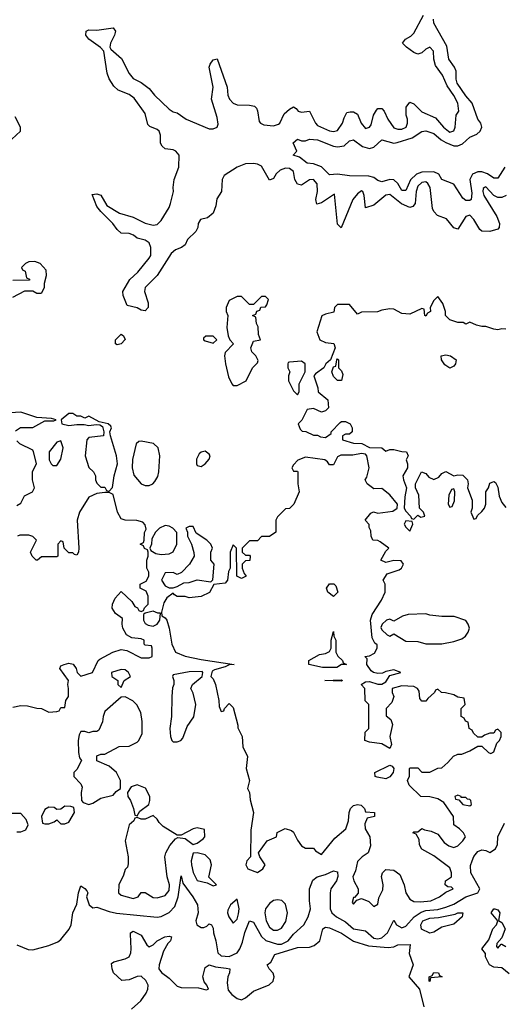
# Model space of a CAD drawing. Header units: inches. Extents: x 2601682 to 2755810, y 449311 to 584050.
# Tile 259 of 505: x 2662325 to 2664737, y 511734 to 516647. Entities that reach past the tile are written whole.
import ezdxf

# ---------------------------------------------------------------- set-up
doc = ezdxf.new("R2010")
doc.units = ezdxf.units.IN
doc.header["$MEASUREMENT"] = 0
doc.layers.add('C6561', color=7, linetype='Continuous')

msp = doc.modelspace()

# ---------------------------------------------------------------- linework, layer by layer
at = {"layer": 'C6561', "color": 2}
for points, elevation in [([(2664750.8, 515770), (2664730, 515759.5), (2664710, 515759.5), (2664689.5, 515769.5), (2664650, 515812), (2664642, 515810), (2664636, 515804), (2664634, 515790), (2664639.3, 515770), (2664703.9, 515663.9), (2664718, 515630), (2664716.3, 515610), (2664710, 515601.2), (2664670, 515589.6), (2664630, 515592), (2664620.1, 515600.1), (2664590, 515649.3), (2664570, 515671.5), (2664550, 515665.2), (2664510, 515602), (2664490, 515608.7), (2664452.7, 515652.7), (2664409, 515670), (2664390, 515689), (2664383.9, 515703.9), (2664372.6, 515810), (2664360.7, 515830), (2664350, 515838), (2664330, 515834.7), (2664310, 515816), (2664302.6, 515790), (2664296.3, 515730), (2664285.2, 515714.8), (2664270, 515709.3), (2664228.3, 515728.3), (2664170, 515774.5), (2664150, 515771.6), (2664090, 515722), (2664050, 515708), (2664042.7, 515770), (2664035.3, 515790), (2664030, 515792.7), (2664010, 515778), (2663985.5, 515750), (2663928, 515608), (2663910, 515626), (2663895.3, 515775.3), (2663830, 515732.7), (2663807, 515727), (2663802, 515750), (2663809.6, 515790), (2663807.6, 515827.6), (2663790, 515849.4), (2663770, 515847), (2663730, 515820.9), (2663710, 515825.2), (2663697, 515850), (2663689.4, 515890), (2663670, 515903.6), (2663650, 515906), (2663623.7, 515896.3), (2663603.1, 515876.9), (2663590, 515854), (2663570, 515846), (2663530, 515915.6), (2663510, 515926.3), (2663490, 515929.7), (2663450, 515926.9), (2663409.2, 515910.8), (2663344.9, 515870), (2663334.9, 515850), (2663330.4, 515789.6), (2663307.2, 515752.8), (2663302.4, 515717.6), (2663290, 515682), (2663262, 515658), (2663226.8, 515650), (2663214, 515630), (2663213, 515610), (2663202.4, 515590), (2663161.6, 515550), (2663150, 515524), (2663131.3, 515510), (2663102.3, 515497.7), (2663080.6, 515479.4), (2663010.4, 515369.6), (2662950.7, 515310), (2662947.7, 515290), (2662966, 515234), (2662966, 515210), (2662950, 515194), (2662930, 515197.2), (2662910, 515209), (2662860.2, 515220.2), (2662841.2, 515270), (2662839.3, 515290), (2662874, 515350), (2662913.4, 515386.6), (2662970, 515456), (2662978, 515470), (2662978.4, 515510), (2662970, 515533.2), (2662950, 515546), (2662910, 515557.2), (2662891.8, 515571.8), (2662870, 515579.3), (2662830, 515582), (2662810, 515599), (2662789.3, 515630), (2662729, 515690), (2662710, 515715.3), (2662686, 515774), (2662710, 515778), (2662730, 515771), (2662758.8, 515718.8), (2662821.7, 515681.7), (2662890, 515662), (2662950, 515630.7), (2662990, 515622), (2663010, 515624.9), (2663030, 515644), (2663069.6, 515710), (2663076.9, 515730), (2663092.3, 515790), (2663089.3, 515810), (2663095.1, 515850), (2663118.9, 515910), (2663120.7, 515970), (2663104, 515990), (2663090, 515997), (2663050, 516002.7), (2663034.8, 516014.8), (2663027.3, 516030), (2663027.3, 516070), (2663019.5, 516090), (2663010, 516099.5), (2662974.2, 516114.2), (2662963.9, 516123.9), (2662950, 516179.3), (2662895.1, 516255.1), (2662870, 516273.6), (2662814.9, 516294.9), (2662794.5, 516314.5), (2662771.2, 516351.2), (2662760.4, 516380.4), (2662744, 516490), (2662727.3, 516507.3), (2662669.7, 516549.7), (2662655.1, 516570), (2662655.3, 516590), (2662670, 516595.5), (2662710, 516594.9), (2662790, 516606), (2662802.8, 516590), (2662798, 516570), (2662778, 516530), (2662774.8, 516510), (2662778.8, 516498.8), (2662832.9, 516452.9), (2662870, 516378.8), (2662890, 516353.4), (2662930, 516333), (2662970, 516304), (2662997.3, 516270), (2663070, 516200.5), (2663090, 516187.7), (2663110, 516182), (2663154.8, 516150), (2663270, 516102.4), (2663290, 516101.6), (2663309, 516110), (2663313.8, 516126.2), (2663310, 516158), (2663282, 516250), (2663289.6, 516310), (2663269.4, 516410), (2663274.5, 516425.5), (2663290, 516446), (2663310, 516451.3), (2663359.3, 516310), (2663363, 516270), (2663370.8, 516250), (2663390, 516230.8), (2663410, 516222), (2663470, 516220.5), (2663495.2, 516215.2), (2663505.5, 516205.5), (2663510, 516192), (2663519.5, 516139.5), (2663524.9, 516130), (2663542.4, 516122.4), (2663590, 516116.5), (2663615.1, 516124.9), (2663622, 516130), (2663643.6, 516176.4), (2663670, 516201), (2663690, 516211.3), (2663703.6, 516203.6), (2663714, 516190), (2663730, 516186), (2663770, 516191), (2663799.5, 516130), (2663810, 516118.4), (2663870, 516092.4), (2663890, 516088.4), (2663910, 516094), (2663935.1, 516130), (2663942.7, 516157.3), (2663956.4, 516183.6), (2663973.6, 516186.4), (2663990, 516186.8), (2664010, 516176), (2664027.7, 516130), (2664050, 516104), (2664070, 516111), (2664077.6, 516122.4), (2664089.5, 516170), (2664104.2, 516195.8), (2664110, 516202.8), (2664130, 516202.8), (2664142.8, 516190), (2664160.5, 516150), (2664190, 516107.3), (2664210, 516100.5), (2664230, 516100.4), (2664252, 516110), (2664259.5, 516130), (2664259.5, 516150), (2664252.7, 516170), (2664252.7, 516210), (2664270, 516234.8), (2664290, 516226), (2664330, 516187.3), (2664397.6, 516157.6), (2664439.1, 516110), (2664462.8, 516090), (2664470, 516086), (2664490, 516091.3), (2664497, 516110), (2664501.2, 516170), (2664514, 516190), (2664509.4, 516230), (2664490, 516269.2), (2664456.8, 516316.8), (2664433.3, 516370), (2664398.3, 516418.3), (2664389.4, 516450), (2664389, 516490), (2664370, 516509), (2664350, 516499), (2664330, 516481.2), (2664310, 516475.1), (2664290, 516483.7), (2664253.2, 516510), (2664234, 516530), (2664248.7, 516550), (2664275.6, 516564.4), (2664290, 516578.8), (2664338.3, 516670)], 6), ([(2664744, 515910), (2664710, 515856), (2664690, 515856.2), (2664657.2, 515877.2), (2664630, 515887.1), (2664610, 515887.3), (2664583.5, 515876.5), (2664570.3, 515850), (2664579.5, 515780.5), (2664575.5, 515750), (2664570, 515743.7), (2664550, 515744.5), (2664535.3, 515755.3), (2664490, 515825.2), (2664430, 515848.7), (2664415.6, 515875.6), (2664390, 515887.6), (2664330, 515886.2), (2664303.7, 515876.3), (2664272.9, 515847.1), (2664250, 515795.1), (2664230, 515795.1), (2664209.8, 515829.8), (2664190, 515847.6), (2664170, 515849.7), (2664130, 515837), (2664110, 515843.7), (2664090, 515859.5), (2664066.6, 515866.6), (2663970, 515867.3), (2663910, 515875.6), (2663870, 515872.7), (2663830, 515912.7), (2663790, 515927), (2663758, 515930), (2663720.4, 515960.4), (2663688, 515970), (2663706, 515990), (2663688.4, 516031.6), (2663709.4, 516050.6), (2663730, 516042), (2663750, 516042), (2663769.3, 516050.7), (2663810, 516047.3), (2663890, 516015.5), (2663910, 516012.4), (2663943.3, 516016.7), (2663970, 516042.8), (2663990, 516047.3), (2664034, 516014), (2664070, 516004), (2664090, 516010.6), (2664130, 516047.7), (2664190, 516030.3), (2664206.7, 516033.3), (2664282.3, 516057.7), (2664330, 516088), (2664350, 516091.8), (2664390, 516079.5), (2664427.1, 516047.1), (2664450, 516034), (2664490, 516018), (2664510, 516017), (2664532.6, 516027.4), (2664570, 516060.7), (2664605.1, 516074.9), (2664621.2, 516090), (2664629.3, 516110), (2664625.2, 516130), (2664609.5, 516150), (2664580.9, 516230), (2664550, 516266.6), (2664506.9, 516330), (2664501.3, 516350), (2664500.9, 516390), (2664493.2, 516410), (2664465.1, 516450), (2664454.7, 516514.7), (2664389.6, 516630), (2664387.8, 516650)], 2), ([(2662286, 516050), (2662328, 516090), (2662328, 516110), (2662302, 516162)], 10), ([(2662290, 515262), (2662350, 515294), (2662390, 515294), (2662410, 515282), (2662430, 515282), (2662435.3, 515284.7), (2662448, 515310), (2662448, 515332), (2662458, 515370), (2662456.4, 515396.4), (2662426, 515430), (2662400.4, 515440.4), (2662370, 515438), (2662354, 515430), (2662334, 515410), (2662338, 515398), (2662351.6, 515391.6), (2662358, 515358), (2662372.7, 515352.7), (2662372.7, 515347.3), (2662290, 515346)], 10), ([(2664750, 515102), (2664730, 515104), (2664710, 515099), (2664690, 515102), (2664650, 515115.3), (2664630, 515115.3), (2664603.1, 515123.1), (2664570, 515138), (2664550, 515128), (2664536.4, 515136.4), (2664510, 515135.3), (2664470, 515148.7), (2664448, 515170), (2664448, 515190), (2664435.3, 515230), (2664410, 515266), (2664390, 515246), (2664372, 515210), (2664374, 515190), (2664358, 515182), (2664350, 515168), (2664346, 515170), (2664342, 515202), (2664330, 515206), (2664270, 515178), (2664230, 515181.2), (2664190, 515202), (2664170, 515204), (2664130, 515198), (2664108.4, 515188.4), (2664030, 515188), (2664010, 515178), (2663970, 515226), (2663910, 515226), (2663894, 515210), (2663892, 515188), (2663850, 515178), (2663831.6, 515168.4), (2663806, 515090), (2663822, 515050), (2663850, 515036), (2663891, 515031), (2663898, 515010), (2663874, 514950), (2663852, 514930), (2663842, 514910), (2663799.6, 514880.4), (2663792, 514870), (2663812, 514810), (2663814, 514790), (2663862, 514750), (2663864.7, 514710), (2663850, 514695.3), (2663830, 514688.7), (2663790, 514706), (2663758, 514702), (2663731.6, 514648.4), (2663714, 514630), (2663723.6, 514603.6), (2663732.7, 514592.7), (2663751.6, 514591.6), (2663790, 514574), (2663810, 514574), (2663825.4, 514565.4), (2663850, 514562), (2663878, 514582), (2663878, 514590), (2663923.2, 514636.8), (2663930, 514641), (2663950, 514641), (2663972, 514630), (2663982, 514610), (2663982, 514590), (2663970, 514578), (2663950, 514578), (2663934, 514570), (2663934, 514550), (2663990, 514534), (2664031.6, 514531.6), (2664070, 514512), (2664131.1, 514511.1), (2664150, 514494), (2664170, 514502), (2664190, 514502), (2664230, 514491.3), (2664254, 514490), (2664262, 514470), (2664251.3, 514450), (2664258, 514430), (2664258, 514410), (2664236, 514370), (2664238, 514350), (2664254, 514310), (2664245.4, 514265.4), (2664242, 514210), (2664250, 514194), (2664274, 514170), (2664278, 514158), (2664290, 514154), (2664310, 514174), (2664324.7, 514164.7), (2664346, 514170), (2664338, 514190), (2664318, 514210), (2664314.6, 514274.6), (2664298, 514310), (2664298, 514330), (2664328.9, 514391.1), (2664350, 514382), (2664364.7, 514364.7), (2664390, 514352), (2664415.3, 514364.7), (2664430, 514382), (2664450, 514392), (2664490, 514371.3), (2664510, 514376), (2664534.4, 514374.4), (2664558, 514350), (2664561, 514330), (2664558, 514310), (2664582, 514250), (2664582, 514210), (2664574, 514190), (2664590, 514154), (2664602, 514158), (2664607.3, 514172.7), (2664630, 514192), (2664642, 514210), (2664648.7, 514230), (2664648.7, 514290), (2664662, 514310), (2664670, 514334), (2664680.4, 514339.6), (2664690, 514342), (2664698, 514338), (2664710, 514314), (2664716, 514270), (2664730, 514238), (2664750, 514212)], 10), ([(2662304, 514596), (2662328.9, 514611.1), (2662390, 514611.3), (2662450, 514644.7), (2662495.3, 514644.7), (2662506, 514650), (2662483.6, 514656.4), (2662410, 514662), (2662330, 514688.7), (2662250, 514684)], 10), ([(2662310, 514222), (2662330, 514234), (2662349.2, 514270.8), (2662388.4, 514291.6), (2662398, 514310), (2662389, 514350), (2662389, 514390), (2662408, 514432), (2662394, 514490), (2662390, 514498), (2662326, 514530), (2662310, 514546)], 10), ([(2662290, 513216), (2662330, 513224.7), (2662363.6, 513223.6), (2662410, 513211), (2662434, 513210), (2662470, 513192), (2662510, 513194), (2662522, 513198), (2662530, 513214), (2662550, 513214), (2662555.3, 513250), (2662568.7, 513270), (2662568.7, 513310), (2662564, 513330), (2662568.7, 513350), (2662524, 513410), (2662530, 513422), (2662546, 513430), (2662570, 513436), (2662590.8, 513430.8), (2662606, 513410), (2662611.3, 513390), (2662630, 513371.3), (2662688, 513390), (2662715.3, 513450), (2662724.1, 513455.9), (2662789.3, 513490.7), (2662830, 513504.7), (2662859.6, 513499.6), (2662930, 513462), (2662970, 513462), (2662986, 513470), (2662986, 513510), (2662982, 513522), (2662950, 513526), (2662946, 513530), (2662946, 513550), (2662930, 513558), (2662883.1, 513563.1), (2662858, 513578), (2662839, 513610), (2662835.3, 513630), (2662838, 513658), (2662803.1, 513683.1), (2662786, 513710), (2662788, 513730), (2662800.4, 513759.6), (2662830, 513794), (2662883.6, 513743.6), (2662898, 513718), (2662912.7, 513712.7), (2662918, 513698), (2662930, 513694), (2662942, 513698), (2662947.3, 513712.7), (2662966, 513730), (2662966, 513770), (2662954.6, 513794.6), (2662926, 513810), (2662926, 513830), (2662954.6, 513845.4), (2662968, 513870), (2662968, 513890), (2662958, 513910), (2662958, 513950), (2662966, 513970), (2662966, 513990), (2662962, 514002), (2662947.3, 514007.3), (2662942, 514022), (2662926, 514030), (2662942, 514038), (2662946, 514050), (2662947.3, 514087.3), (2662955.3, 514104.7), (2662950, 514126), (2662939, 514139), (2662908.4, 514148.4), (2662851.1, 514148.9), (2662830, 514155.3), (2662812.3, 514190), (2662790, 514278), (2662770, 514288), (2662750, 514288), (2662710, 514282), (2662670, 514264), (2662622.8, 514190), (2662610.7, 514149.3), (2662618.8, 514010), (2662617.3, 513990), (2662610, 513975.3), (2662598, 513978), (2662590, 513986), (2662570, 513986), (2662546, 514010), (2662542, 514042), (2662530, 514046), (2662514, 514030), (2662514, 513970), (2662510, 513966), (2662432.7, 513967.3), (2662414, 513950), (2662406, 513950), (2662386, 513970), (2662378, 513990), (2662408, 514050), (2662390, 514068), (2662370, 514074), (2662326, 514074), (2662314, 514070)], 10), ([(2662310, 512594), (2662330, 512594), (2662355.3, 512604.7), (2662366, 512630), (2662356.4, 512656.4), (2662330, 512686), (2662270, 512686)], 10), ([(2662310, 512030.6), (2662366.8, 512006.8), (2662390, 512006), (2662470, 512027.7), (2662514.5, 512045.5), (2662530, 512056.3), (2662571, 512109), (2662581.6, 512130), (2662589.2, 512190.8), (2662610, 512234), (2662618, 512290), (2662630, 512324.7), (2662650, 512312), (2662659.8, 512299.8), (2662664.7, 512290), (2662658, 512270), (2662670.7, 512230.7), (2662690, 512214.8), (2662710, 512219.1), (2662770, 512196.4), (2662807.7, 512187.8), (2663010, 512168.4), (2663030, 512172.4), (2663070, 512192), (2663099, 512221), (2663115.1, 512270), (2663130, 512374), (2663138, 512338), (2663188.2, 512270), (2663210.6, 512230), (2663214, 512190), (2663203, 512150), (2663208.2, 512130), (2663230, 512117.3), (2663243.1, 512116.9), (2663257.2, 512122.8), (2663270, 512136), (2663282, 512130), (2663290, 512114), (2663290.5, 512090), (2663302.6, 512050), (2663312.4, 511990), (2663330, 511975.3), (2663370, 511971.6), (2663409.6, 511990), (2663423.1, 512010), (2663436.6, 512043.4), (2663447.2, 512092.8), (2663470, 512150.8), (2663490, 512142.8), (2663531.3, 512071.3), (2663551.4, 512051.4), (2663610, 512033.6), (2663630, 512033.6), (2663663, 512050), (2663690, 512083), (2663741.2, 512130), (2663762.7, 512170), (2663775.3, 512210), (2663769.3, 512250), (2663769.4, 512310), (2663786.3, 512353.7), (2663808, 512370), (2663850, 512381.6), (2663890, 512400.5), (2663910, 512394), (2663911.7, 512371.7), (2663904.4, 512350), (2663877.1, 512310), (2663872.4, 512290), (2663873, 512210), (2663880.7, 512190), (2663904.9, 512170), (2663950, 512145.7), (2663990, 512110.4), (2664050, 512100.5), (2664090, 512064), (2664110, 512060.7), (2664130, 512064.7), (2664158.9, 512090), (2664190, 512154), (2664204.7, 512130), (2664230, 512115.5), (2664250, 512124.4), (2664292.6, 512170), (2664326.5, 512193.5), (2664350, 512201.5), (2664410, 512207.6), (2664450, 512217.6), (2664490, 512233.8), (2664550, 512270.2), (2664609.6, 512290.4), (2664619.3, 512310), (2664575.1, 512390), (2664573.6, 512426.4), (2664581.2, 512450), (2664590, 512471), (2664610, 512496), (2664630, 512504.7), (2664650, 512502), (2664670, 512492), (2664698, 512510), (2664708.4, 512531.6), (2664708.7, 512570), (2664743.2, 512636.8)], 6), ([(2664766.6, 511886.6), (2664730, 511915.3), (2664690, 511919), (2664668, 511930), (2664648, 511970), (2664647.3, 511987.3), (2664628.7, 512010), (2664664, 512056), (2664684, 512110), (2664702, 512130), (2664708.7, 512150), (2664675.3, 512190), (2664689.4, 512210.6), (2664694, 512210), (2664710, 512204.7), (2664718.8, 512190), (2664712.7, 512152.7), (2664730, 512142), (2664746, 512110), (2664730, 512066), (2664703.6, 512036.4), (2664702, 512022), (2664710, 512014), (2664726, 512034), (2664730, 512034), (2664750, 512022)], 2), ([(2662882.7, 511710), (2662929.5, 511750.5), (2662956, 511790), (2662963.7, 511810), (2662964.5, 511830), (2662953, 511853), (2662930, 511874), (2662910, 511873.2), (2662870, 511855.1), (2662833.2, 511853.2), (2662793.2, 511890), (2662785.2, 511910), (2662783.1, 511936.9), (2662794, 511946), (2662850, 511961), (2662870, 511971.3), (2662879.3, 511990), (2662881.2, 512010), (2662876.4, 512083.6), (2662878, 512090), (2662890, 512098), (2662930, 512078), (2662958, 512030), (2662970, 512021), (2662990, 512031), (2663009.6, 512050.4), (2663048.7, 512070), (2663070, 512074), (2663082, 512070), (2663076, 512050), (2663063, 512037), (2663041.3, 511998.7), (2663020.7, 511930), (2663019.1, 511910), (2663032.3, 511892.3), (2663070, 511864), (2663110, 511824.9), (2663130, 511817.1), (2663216.3, 511816.3), (2663254.6, 511805.4), (2663266, 511810), (2663258, 511830), (2663245.2, 511845.2), (2663238, 511870), (2663250, 511918), (2663270, 511930.8), (2663301.1, 511921.1), (2663354.4, 511914.4), (2663372, 511910), (2663371.3, 511890), (2663362.8, 511870), (2663358.5, 511841.5), (2663364.9, 511804.9), (2663382.8, 511782.8), (2663410, 511762.8), (2663430, 511756), (2663450, 511766), (2663490, 511798.8), (2663569.6, 511830.4), (2663589.4, 511850), (2663594.5, 511870), (2663589.5, 511889.5), (2663568.7, 511910), (2663558, 511930), (2663576.6, 511943.4), (2663597.2, 511982.8), (2663710, 512017.4), (2663770, 512018.7), (2663792.8, 512027.2), (2663820.9, 512050), (2663836, 512110), (2663850, 512119.3), (2663870, 512114.9), (2663930, 512088), (2663989, 512049), (2664064.7, 512024.7), (2664162.9, 512017.1), (2664190, 512021), (2664210, 512030.6), (2664272, 512032), (2664267.1, 511987.1), (2664286.8, 511930), (2664266, 511870), (2664318, 511810), (2664341, 511721)], 2)]:
    msp.add_lwpolyline(points, dxfattribs=dict(at, elevation=elevation))
for points, elevation in [([(2663550, 515266), (2663530, 515266), (2663490, 515226), (2663470, 515226), (2663430, 515266), (2663410, 515266), (2663370, 515246), (2663354, 515210), (2663354, 515190), (2663362, 515170), (2663358, 515110), (2663364.7, 515070), (2663372, 515050), (2663391.3, 515028.7), (2663350, 514986), (2663346, 514970), (2663351.3, 514930), (2663365.4, 514865.4), (2663382, 514830), (2663390, 514822), (2663410, 514822), (2663454.6, 514845.4), (2663486, 514910), (2663510, 514934), (2663514.6, 514945.4), (2663502, 514970), (2663482, 514990), (2663477.2, 515010), (2663490, 515042), (2663526, 515050), (2663516.4, 515076.4), (2663514.6, 515114.6), (2663506, 515130), (2663502, 515162), (2663486, 515170), (2663502, 515178), (2663507.3, 515192.7), (2663522, 515198), (2663527.3, 515212.7), (2663550, 515214), (2663556.4, 515223.6), (2663566, 515250)], 10), ([(2662810, 515024), (2662802, 515030), (2662802, 515050), (2662830, 515078), (2662842, 515070), (2662850.7, 515050.7), (2662830, 515028.7)], 6), ([(2663290, 515068), (2663252.7, 515067.3), (2663242, 515058), (2663242, 515050), (2663250, 515044.7), (2663290, 515032), (2663308, 515050)], 10), ([(2663730, 514942), (2663670, 514938), (2663663.6, 514936.4), (2663662, 514930), (2663662, 514910), (2663672, 514890), (2663664.7, 514870), (2663665.4, 514845.4), (2663690, 514794), (2663710, 514774), (2663718, 514790), (2663718, 514830), (2663748, 514890), (2663748, 514930)], 10), ([(2663910, 514846), (2663890, 514866), (2663882, 514890), (2663890, 514914), (2663902, 514918), (2663906, 514950), (2663910, 514954), (2663914, 514950), (2663914, 514910), (2663930, 514894), (2663936.9, 514876.9), (2663930, 514846)], 10), ([(2664470, 514908), (2664444.8, 514924.8), (2664428.7, 514950), (2664426, 514970), (2664450, 514974.8), (2664474, 514970), (2664502, 514950), (2664498, 514930), (2664490, 514918)], 10), ([(2662590, 514682), (2662570, 514682), (2662532, 514650), (2662534, 514630), (2662570, 514621), (2662610, 514626.8), (2662646.4, 514626.4), (2662670, 514621), (2662706.4, 514626.4), (2662724.7, 514624.7), (2662736.9, 514616.9), (2662744.7, 514590), (2662742, 514570), (2662670, 514561.2), (2662658.8, 514550), (2662650.7, 514470), (2662670, 514412), (2662692, 514390), (2662702, 514370), (2662702, 514350), (2662710, 514334), (2662730, 514314), (2662750, 514314), (2662758, 514298), (2662770, 514294), (2662787.3, 514312.7), (2662796, 514370), (2662812.7, 514430), (2662806.6, 514470), (2662777.2, 514570), (2662774, 514590), (2662782, 514610), (2662779, 514619), (2662766, 514630), (2662720.4, 514640.4), (2662670, 514668), (2662650, 514658), (2662630, 514668), (2662610, 514668)], 10), ([(2662530, 514546), (2662510, 514538), (2662472, 514490), (2662472, 514450), (2662482, 514430), (2662490, 514422), (2662510, 514422), (2662530, 514454), (2662542, 514510)], 10), ([(2662930, 514544), (2662918, 514542), (2662904.7, 514530), (2662887.1, 514452.9), (2662886, 514410), (2662894.4, 514374.4), (2662930, 514331.3), (2662950, 514322), (2662970, 514322), (2662988.9, 514331.1), (2662998, 514342), (2663013.2, 514366.8), (2663019, 514390), (2663024, 514470), (2663015.3, 514510), (2662992.5, 514532.5)], 10), ([(2663250, 514494), (2663230, 514488.7), (2663219.8, 514480.2), (2663206.4, 514453.6), (2663206, 514430), (2663210, 514422), (2663230, 514418), (2663250, 514431.3), (2663270, 514454), (2663274, 514470), (2663270, 514478)], 10), ([(2664030, 514482), (2663985.4, 514474.6), (2663926, 514474), (2663910, 514466), (2663890, 514426), (2663870, 514426), (2663860.4, 514440.4), (2663846, 514450), (2663750, 514464), (2663711.6, 514448.4), (2663690, 514426), (2663682, 514410), (2663690, 514394), (2663710, 514394), (2663712, 514390), (2663712, 514330), (2663718, 514290), (2663692, 514230), (2663670, 514208), (2663650, 514206), (2663610, 514166), (2663602, 514150), (2663602, 514090), (2663570, 514068.7), (2663530, 514068), (2663510, 514046), (2663470, 514046), (2663434, 514010), (2663434, 513990), (2663450, 513974), (2663470, 513974), (2663474, 513970), (2663472, 513948), (2663450, 513946), (2663434, 513930), (2663434, 513910), (2663443.6, 513883.6), (2663454, 513870), (2663430, 513858), (2663408, 513870), (2663406, 514010), (2663390, 514026), (2663374, 513990), (2663374, 513910), (2663366, 513894), (2663361, 513850), (2663350, 513835.3), (2663292, 513828), (2663271.1, 513788.9), (2663230, 513768.7), (2663170, 513762), (2663150, 513768.7), (2663110, 513769), (2663096.4, 513776.4), (2663090, 513786), (2663058.8, 513761.2), (2663043.5, 513736.5), (2663032, 513690), (2663032.7, 513672.7), (2663050, 513662), (2663058, 513650), (2663070.7, 513610), (2663082.8, 513530), (2663102, 513490), (2663150, 513471), (2663230, 513454), (2663394, 513430), (2663370, 513428), (2663350, 513418), (2663296.9, 513403.1), (2663284.7, 513395.3), (2663278, 513370), (2663290, 513358), (2663300.7, 513330), (2663318, 513250), (2663319.6, 513219.6), (2663330, 513194), (2663342, 513198), (2663346, 513210), (2663370, 513234), (2663390, 513214), (2663412.7, 513127.3), (2663412.7, 513112.7), (2663434.8, 513070), (2663438, 513018), (2663460.7, 512970), (2663454.8, 512910), (2663470.4, 512850), (2663461, 512810), (2663470.4, 512790.4), (2663473.7, 512753.7), (2663491.3, 512690), (2663478, 512602), (2663476, 512470), (2663458, 512450), (2663452, 512430), (2663462, 512410), (2663510, 512391.3), (2663538, 512410), (2663548.7, 512430), (2663522, 512470), (2663515.3, 512490), (2663558, 512550), (2663606, 512570), (2663608.7, 512591.3), (2663649.1, 512610.9), (2663681, 512601), (2663690, 512592), (2663710, 512552), (2663730, 512524.7), (2663750, 512512), (2663790, 512512), (2663799.6, 512499.6), (2663830, 512482), (2663896.5, 512563.5), (2663950.8, 512609.2), (2663965.1, 512650), (2663967.6, 512690), (2663975.1, 512710), (2663990, 512724.9), (2664010, 512730.7), (2664027.1, 512727.1), (2664044.7, 512710), (2664050, 512694), (2664094, 512690), (2664094, 512670), (2664058, 512662), (2664046.4, 512633.6), (2664046.8, 512610), (2664071, 512570), (2664074.8, 512525.2), (2664062, 512490), (2664032, 512470), (2664010, 512446), (2663999.8, 512400.2), (2663986.8, 512370), (2663991, 512350), (2664012, 512310), (2664012, 512288), (2663994, 512266), (2663990, 512266), (2663982, 512242), (2663990, 512234), (2664006, 512254), (2664030, 512262), (2664066, 512246), (2664090, 512222), (2664110, 512234), (2664115.1, 512264.9), (2664135.3, 512304.7), (2664138, 512330), (2664129.1, 512370.9), (2664134, 512390), (2664150, 512406), (2664190, 512402.8), (2664221, 512381), (2664242.8, 512330), (2664250.8, 512290), (2664270, 512258), (2664290, 512246.8), (2664324.4, 512244.4), (2664375.3, 512250), (2664418, 512270), (2664450, 512294), (2664486, 512310), (2664478, 512318), (2664460.4, 512320.4), (2664446, 512330), (2664448, 512350), (2664478, 512370), (2664479, 512390), (2664470, 512415.3), (2664390, 512475.3), (2664330, 512508), (2664318, 512530), (2664316.4, 512556.4), (2664302, 512582), (2664286, 512590), (2664290, 512594), (2664310, 512594), (2664330, 512611.3), (2664343.6, 512603.6), (2664376.9, 512596.9), (2664410, 512582), (2664441.4, 512541.4), (2664465.2, 512525.2), (2664490, 512516), (2664510, 512524.7), (2664535.3, 512550), (2664548, 512570), (2664538, 512590), (2664518, 512610), (2664489.1, 512629.1), (2664488, 512670), (2664440.4, 512740.4), (2664410, 512759), (2664370, 512768.7), (2664326, 512770), (2664267.3, 512827.3), (2664258, 512850), (2664268.4, 512871.6), (2664268.7, 512910), (2664270, 512914), (2664310, 512914), (2664330, 512892), (2664370, 512892), (2664410, 512912), (2664430, 512914), (2664460.4, 512939.6), (2664488.4, 512971.6), (2664510, 512982), (2664530, 512982), (2664570, 512998), (2664610, 513022), (2664630, 513022), (2664662, 512990), (2664674.6, 512985.4), (2664690, 512994), (2664704, 513036), (2664718, 513050), (2664726, 513070), (2664726, 513090), (2664710, 513106), (2664698, 513102), (2664690, 513086), (2664670, 513086), (2664643.6, 513076.4), (2664630, 513066), (2664610, 513066), (2664587.3, 513087.3), (2664582, 513102), (2664566, 513110), (2664562, 513142), (2664547.3, 513147.3), (2664542, 513162), (2664526, 513170), (2664526, 513210), (2664546, 513230), (2664542, 513262), (2664510, 513266), (2664490, 513278), (2664448.4, 513288.4), (2664428.9, 513288.9), (2664410, 513306), (2664398, 513302), (2664394, 513290), (2664359.6, 513260.4), (2664350, 513246), (2664330, 513246), (2664320.4, 513260.4), (2664316.4, 513296.4), (2664308, 513310), (2664290, 513319), (2664230, 513322.7), (2664182, 513310), (2664182, 513290), (2664191.1, 513268.9), (2664179.8, 513240.2), (2664152, 513210), (2664152.7, 513172.7), (2664175.3, 513155.3), (2664184.7, 513130), (2664170.7, 513070), (2664178.8, 513030), (2664171.3, 513010), (2664130, 513034), (2664070, 513042), (2664046, 513050), (2664048.4, 513091.6), (2664066, 513110), (2664066, 513230), (2664048.4, 513248.4), (2664046, 513310), (2664028, 513330), (2664050, 513342), (2664070, 513344.7), (2664110, 513331.3), (2664130, 513331.3), (2664150, 513342), (2664170, 513374), (2664226, 513390), (2664190, 513402), (2664150, 513394), (2664134.8, 513385.2), (2664110, 513384), (2664088.9, 513388.9), (2664077.2, 513397.2), (2664055.3, 513430), (2664058, 513458), (2664046, 513470), (2664070, 513472), (2664093.6, 513486.4), (2664108, 513510), (2664107.3, 513527.3), (2664096.4, 513536.4), (2664083.1, 513563.1), (2664074, 513650), (2664082, 513678), (2664128.7, 513750), (2664148, 513790), (2664148, 513830), (2664138, 513850), (2664158, 513882), (2664218, 513902), (2664228, 513910), (2664238, 513930), (2664227.3, 513947.3), (2664190, 513948), (2664150, 513938), (2664126, 513950), (2664150, 513994), (2664166, 514010), (2664122, 514042), (2664110, 514048), (2664086, 514050), (2664078, 514070), (2664076.4, 514096.4), (2664067.3, 514112.7), (2664067.3, 514127.3), (2664048, 514150), (2664076.4, 514183.6), (2664088.7, 514191.3), (2664110, 514184.7), (2664185.6, 514194.4), (2664208, 514210), (2664208.7, 514230), (2664170, 514275.3), (2664130, 514308), (2664090, 514306), (2664058, 514330), (2664048, 514350), (2664056.4, 514363.6), (2664068, 514410), (2664055.3, 514470), (2664050, 514478)], 10), ([(2664490, 514306), (2664478, 514302), (2664465.4, 514274.6), (2664462, 514230), (2664470, 514214), (2664482, 514218), (2664493.6, 514246.4), (2664495.3, 514290)], 10), ([(2664250, 514146), (2664242, 514130), (2664250, 514114), (2664270, 514094), (2664286, 514130), (2664282, 514142)], 10), ([(2663050, 514122), (2663022, 514110), (2663002, 514090), (2662983.6, 514056.4), (2662982, 514030), (2662974, 514010), (2662978, 513998), (2663003.6, 513983.6), (2663030, 513978), (2663070, 513981), (2663090, 513992), (2663109, 514030), (2663108.4, 514088.4), (2663088, 514110), (2663070, 514119)], 10), ([(2663190, 514118), (2663170, 514118), (2663154, 514110), (2663162, 514090), (2663162, 514070), (2663181, 514030), (2663192.7, 513987.3), (2663194, 513970), (2663172, 513930), (2663131.1, 513888.9), (2663110, 513878), (2663090, 513888), (2663050, 513886), (2663032, 513850), (2663050, 513822), (2663070, 513811.3), (2663090, 513811.3), (2663110, 513818), (2663143.1, 513836.9), (2663170, 513838), (2663208.9, 513851.1), (2663278, 513842), (2663288, 513852), (2663295.3, 513930), (2663278, 513950), (2663278, 513990), (2663286, 514010), (2663278, 514030), (2663258, 514050), (2663205.2, 514085.2)], 10), ([(2663890, 513768), (2663862, 513790), (2663855.3, 513810), (2663870, 513831.3), (2663891.1, 513831.1), (2663902, 513822), (2663911, 513790)], 10), ([(2662990, 513695.3), (2662950, 513686), (2662942, 513678), (2662942, 513650), (2662950, 513634), (2662965.4, 513625.4), (2662990, 513621), (2663010, 513631.3), (2663024, 513650), (2663026, 513686), (2663014, 513686)], 10), ([(2664350, 513682), (2664262, 513678), (2664234, 513670), (2664190, 513646), (2664170, 513655.3), (2664154, 513650), (2664132, 513630), (2664126.4, 513613.6), (2664130, 513602), (2664156.9, 513576.9), (2664170, 513571.3), (2664190, 513582), (2664250, 513546), (2664310, 513544.7), (2664350, 513532), (2664430, 513532), (2664490, 513544.7), (2664530, 513558), (2664548, 513570), (2664562, 513590), (2664568, 513610), (2664562, 513630), (2664550, 513648), (2664491.6, 513668.4), (2664430, 513669), (2664370, 513675.3)], 10), ([(2663906, 513414), (2663834.6, 513414.6), (2663766, 513430), (2663766, 513450), (2663820.4, 513479.6), (2663850, 513484.7), (2663870, 513494), (2663878, 513510), (2663878, 513550), (2663890, 513594), (2663892, 513570), (2663902, 513550), (2663902, 513490), (2663911.6, 513471.6), (2663934, 513450), (2663938, 513438), (2663954, 513430), (2663950, 513428.7), (2663930, 513428.7)], 10), ([(2662830, 513404), (2662782, 513390), (2662784.7, 513370), (2662814, 513350), (2662814, 513330), (2662830, 513314), (2662846, 513350), (2662878, 513370), (2662868, 513390), (2662850, 513402)], 10), ([(2663234, 513394), (2663170, 513393.2), (2663090, 513378), (2663086, 513370), (2663094, 513350), (2663094, 513330), (2663087.1, 513312.9), (2663083, 513270), (2663082.4, 513170), (2663074, 513110), (2663077.3, 513070), (2663084, 513050), (2663090, 513044), (2663110, 513044), (2663128, 513050), (2663138, 513062), (2663160.2, 513119.8), (2663192.5, 513167.5), (2663202.7, 513230), (2663190, 513286), (2663178, 513310), (2663186, 513330), (2663235.3, 513370), (2663238, 513390)], 10), ([(2663930, 513346), (2663846, 513350), (2663930, 513352), (2663934, 513350)], 10), ([(2662850, 513268), (2662830, 513266), (2662750, 513195.3), (2662740.7, 513170), (2662737.3, 513142.7), (2662718.8, 513101.2), (2662710, 513095.3), (2662690, 513095.3), (2662670, 513088.7), (2662650, 513095.3), (2662630, 513095.3), (2662621.4, 513078.6), (2662616, 513050), (2662618, 512990), (2662623.6, 512963.6), (2662632, 512950), (2662610, 512906), (2662594, 512890), (2662594, 512870), (2662630, 512834), (2662636.9, 512816.9), (2662631.3, 512790), (2662632, 512750), (2662641, 512741), (2662670, 512731.3), (2662690, 512738), (2662730, 512762.8), (2662790, 512778), (2662805.2, 512794.8), (2662828, 512810), (2662828, 512850), (2662808, 512890), (2662770, 512922), (2662708.9, 512948.9), (2662710, 512974), (2662730, 512982), (2662750, 512982), (2662820.4, 513019.6), (2662870, 513022), (2662910, 513042), (2662918, 513050), (2662934.6, 513085.4), (2662934.6, 513145.4), (2662928, 513190), (2662908.4, 513228.4), (2662888.4, 513248.4)], 10), ([(2664150, 512859), (2664106.8, 512866.8), (2664098, 512870), (2664095.3, 512890), (2664170, 512926.8), (2664182, 512922), (2664190.7, 512910), (2664187.3, 512890), (2664170, 512868.7)], 10), ([(2662910, 512828.7), (2662881, 512819), (2662862, 512790), (2662864.7, 512770), (2662878, 512750), (2662892, 512710), (2662898, 512678), (2662910, 512674), (2662923.1, 512696.9), (2662968, 512730), (2662974, 512750), (2662973.2, 512770), (2662952.5, 512812.5)], 10), ([(2664510, 512778), (2664494, 512770), (2664498, 512758), (2664514, 512754), (2664534, 512730), (2664570, 512724.7), (2664578, 512730), (2664575.3, 512750), (2664570, 512755.3), (2664558, 512758), (2664550, 512766), (2664526, 512766), (2664526, 512770)], 10), ([(2662550, 512722), (2662530, 512708), (2662510, 512706), (2662496.4, 512716.4), (2662470, 512718), (2662450, 512706), (2662434, 512670), (2662438, 512638), (2662450, 512634), (2662470, 512634), (2662496.4, 512643.6), (2662510, 512654), (2662530, 512634), (2662550, 512634), (2662570, 512642), (2662598, 512690), (2662595.3, 512715.3), (2662580.4, 512720.4)], 10), ([(2662990, 512675.3), (2662950, 512658), (2662930, 512658), (2662910, 512666), (2662898, 512662), (2662894, 512650), (2662871.1, 512628.9), (2662851, 512550), (2662866, 512470), (2662865.4, 512434.6), (2662862, 512418), (2662850, 512406), (2662842, 512378), (2662818.8, 512330), (2662818, 512290), (2662830, 512278), (2662890, 512261), (2662915.3, 512270), (2662930, 512292), (2662950, 512292), (2662990, 512266), (2663010, 512264.7), (2663050, 512276), (2663070, 512302), (2663071.1, 512330), (2663059.3, 512370), (2663049, 512470), (2663052.7, 512490), (2663073.8, 512526.2), (2663100.9, 512559.1), (2663113.6, 512566.4), (2663150, 512561), (2663190, 512531.3), (2663210, 512538), (2663240.4, 512559.6), (2663248, 512570), (2663246, 512606), (2663210, 512614), (2663190, 512608.7), (2663130, 512578), (2663110, 512578), (2663040.2, 512620.2), (2663020.2, 512640.2), (2663010, 512658)], 10), ([(2663210, 512489), (2663190, 512488), (2663180.5, 512450), (2663181.6, 512430), (2663190, 512392), (2663210, 512352), (2663259.6, 512339.6), (2663290, 512324.7), (2663306, 512330), (2663268, 512368), (2663281.2, 512430), (2663275.1, 512455.1), (2663250, 512479)], 10), ([(2663410, 512258), (2663376, 512230), (2663362.8, 512202.8), (2663360.7, 512190), (2663367.3, 512170), (2663390, 512138), (2663410, 512158), (2663415.4, 512184.6), (2663418.4, 512210)], 10), ([(2663610, 512255.1), (2663590, 512252.3), (2663570, 512237.2), (2663550.6, 512210), (2663546.7, 512190), (2663553.7, 512150), (2663570, 512118), (2663590, 512104.4), (2663610, 512103), (2663630, 512114), (2663652.7, 512147.3), (2663660.7, 512190), (2663650, 512234), (2663631.5, 512251.5)], 10), ([(2664370, 512089), (2664329.3, 512109.3), (2664324.5, 512130), (2664336, 512150), (2664370, 512163.1), (2664413.4, 512166.6), (2664497, 512183), (2664510.5, 512190.5), (2664534, 512190), (2664531.3, 512170), (2664490, 512134), (2664430, 512119.3), (2664390, 512093.2)], 2), ([(2664370, 511848), (2664366, 511850), (2664366, 511870), (2664382, 511878), (2664390, 511892), (2664414, 511890), (2664418, 511878), (2664432, 511870), (2664374, 511866)], 2)]:
    msp.add_lwpolyline(points, close=True, dxfattribs=dict(at, elevation=elevation))

doc.saveas('drawing.dxf')
